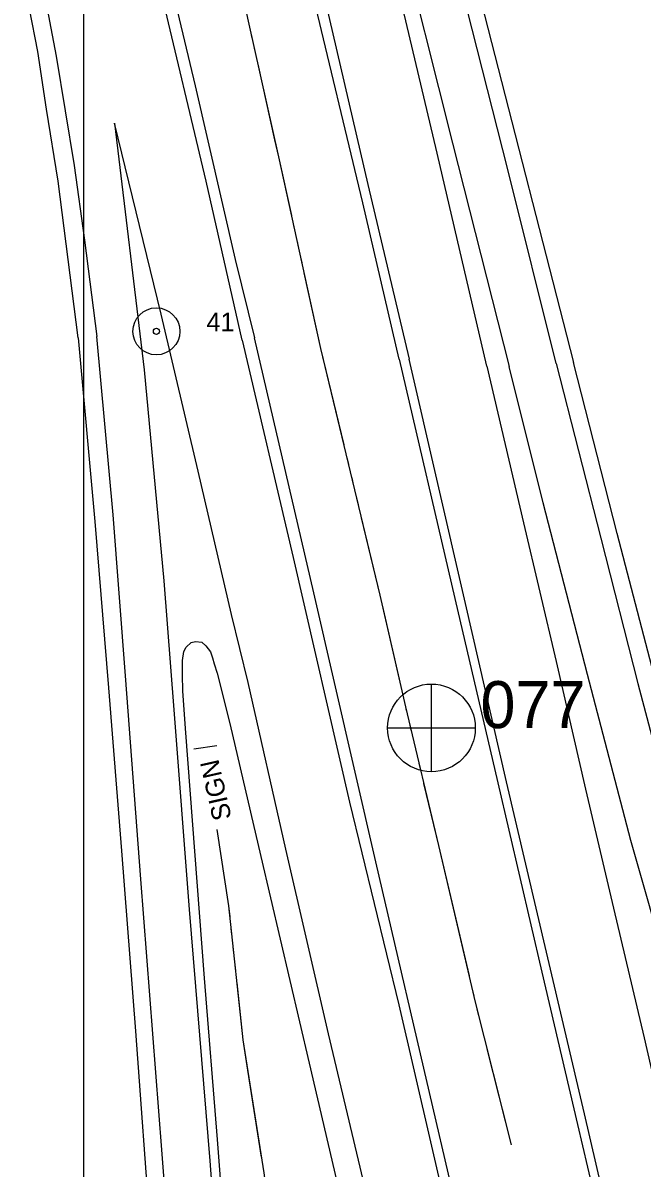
# Model space of a CAD drawing. Extents: x 353423 to 364002, y 127000 to 201942.
# Drawn here: x 360980.5 to 361178.1, y 149047.8 to 149413.6 of the extents above; entities that cross this region are included whole.
import ezdxf

# ---------------------------------------------------------------- set-up
doc = ezdxf.new("R2010")
doc.units = 0
for name, color, linetype in [('E_DTM_SlopeTop', 7, 'Continuous'), ('E_LAND_BrushLine', 7, 'Continuous'), ('E_LAND_TreeLine', 7, 'Continuous'), ('E_RDWY_AsphConc', 7, 'Continuous'), ('E_RDWY_Gravel', 7, 'Continuous'), ('E_STRUCT_WingWall', 7, 'Continuous')]:
    doc.layers.add(name, color=color, linetype=linetype)

msp = doc.modelspace()

# ---------------------------------------------------------------- linework, layer by layer
at = {"layer": 'E_DTM_SlopeTop'}
for points in [[(360929.4, 149699.14), (360943.35, 149632.57), (360954.98, 149578.47), (360968.71, 149514.34), (360981.14, 149455), (360983.2, 149444.5), (360991.15, 149402.91), (360996.84, 149367.98), (361000.2, 149344.14), (361004.13, 149313.36)], [(360963.88, 149699.07), (360981.49, 149624.85), (360994.7, 149567.26), (361008.78, 149507.59), (361023.09, 149445.7), (361035.49, 149393.45), (361048.24, 149337.95)], [(361100.62, 149306.14), (361088.96, 149356.1), (361072.78, 149424.12), (361059.84, 149479.4), (361047.01, 149534.53), (361034.18, 149590.18), (361023.17, 149638.12), (361010.42, 149692.48)], [(360998.16, 149312.99), (360991.75, 149362.97), (360988.08, 149386.02), (360985.22, 149404.4), (360977.28, 149445.41), (360969.75, 149481.73), (360963.09, 149515.08), (360946.94, 149589.55), (360936.91, 149636.62), (360928.25, 149678.15)], [(361050.53, 149312.23), (361038.96, 149362.98), (361024.44, 149424.43), (361011.33, 149480.85), (360997.88, 149538.54), (360984.9, 149594.33), (360967.32, 149670.35)], [(361150.73, 149304.79), (361135.25, 149366.76), (361117.4, 149437.19), (361102.57, 149495.31), (361088.85, 149549.58), (361072.46, 149613.55), (361058.02, 149670.73)], [(361067.71, 149653.92), (361082.27, 149596.33), (361094.37, 149547.32), (361110.36, 149484.74), (361127.79, 149416.04), (361156.27, 149305.09)], [(361022.81, 149652.61), (361041.75, 149570.97), (361054.08, 149518.07), (361076.95, 149420.65), (361090.55, 149361.99), (361103.77, 149306.16)], [(361128.58, 149303.9), (361112.78, 149371.92), (361098.95, 149430.47), (361084.87, 149490.42), (361072.25, 149544.88), (361050.3, 149639.98), (361079.4, 149527.05), (361099.83, 149445.98), (361117.67, 149375.1), (361135.73, 149303.79)], [(361169.08, 148699.63), (361146.25, 148798.92), (361131.76, 148861.08), (361118.37, 148918.1), (361106.55, 148968.9), (361093.15, 149027.02), (361078.07, 149090.65), (361064.42, 149149.7), (361052.38, 149202.87), (361047.04, 149224.64), (361036.41, 149270.41), (361024.68, 149320.5), (361009.76, 149381.58), (361019.18, 149302.77), (361025.47, 149235.4), (361028.73, 149194.12), (361033.58, 149130.43), (361040.14, 149050.1), (361045.3, 148981.92), (361051.8, 148895.72), (361056.52, 148831.81), (361062.85, 148750.65), (361066.69, 148691.47)], [(361048.24, 149337.95), (361054.4, 149312.95)], [(360998.16, 149312.99), (361003.46, 149254.35), (361007.84, 149201.14), (361012.02, 149149.12), (361016.45, 149091.55), (361021.19, 149026.12), (361026.73, 148955.27), (361032.35, 148881.37), (361038.71, 148799.96), (361044.27, 148729.36), (361046.8, 148689.89)], [(361052.36, 148690.33), (361044.62, 148796.28), (361039.59, 148862.55), (361035.09, 148919.73), (361030.55, 148979.09), (361024.85, 149053.63), (361018.16, 149140.04), (361013.27, 149205.02), (361009.36, 149256.48), (361004.13, 149313.36)], [(361195.93, 148701.77), (361170.84, 148811.89), (361157.26, 148869.85), (361144.33, 148925.69), (361126.83, 149001.02), (361112.39, 149062.75), (361093.11, 149145.57), (361073.4, 149231.5), (361054.4, 149312.95)], [(361050.53, 149312.23), (361066.75, 149242.8), (361084.72, 149164.67), (361100.52, 149099.91), (361115.77, 149033.64), (361133.97, 148955.14), (361152.6, 148873.91), (361173.92, 148782.78), (361192.62, 148701.5)], [(361100.62, 149306.14), (361118.41, 149229.74), (361132.11, 149170.84), (361146.16, 149110.35), (361157.56, 149061.68), (361167.11, 149020.79), (361185.31, 148941.15), (361202.25, 148869.19), (361221.06, 148788.73), (361240.25, 148705.3)], [(361243.28, 148705.54), (361218.54, 148813.56), (361205.37, 148870.1), (361185.78, 148953.06), (361171.23, 149015.54), (361159.72, 149065.11), (361147.66, 149116.72), (361134.9, 149171.17), (361121.73, 149228.07), (361103.77, 149306.16)], [(361128.58, 149303.9), (361140.32, 149253.91), (361150.72, 149209.55), (361160.12, 149168.78), (361169.06, 149130.81), (361178.79, 149089.42), (361186.84, 149054.09), (361194.61, 149020.82), (361206.55, 148970), (361218.89, 148917.55), (361228.6, 148875.51), (361241.95, 148818.72), (361253.26, 148769.86), (361267.34, 148707.45)], [(361343.36, 148713.51), (361307.28, 148799.84), (361285.43, 148853.01), (361265.03, 148901.18), (361247.85, 148942.47), (361229.61, 148987.37), (361215.45, 149024.5), (361206.29, 149050.56), (361200.62, 149067.58), (361186.82, 149109.51), (361174.51, 149152.43), (361160.68, 149205.43), (361146.56, 149260.25), (361135.73, 149303.79)], [(361150.73, 149304.79), (361164.96, 149249.04), (361176.8, 149202.62), (361190.37, 149151.04), (361205.04, 149103.05), (361214.5, 149074.27), (361224.45, 149044.1), (361238.38, 149006.14), (361253.14, 148968.71), (361272.17, 148923.13), (361288.06, 148885.29), (361316.75, 148816.22), (361340.85, 148758.34), (361358.92, 148714.75)], [(361364.27, 148715.17), (361327.04, 148805.4), (361306.77, 148853.76), (361283.34, 148910.05), (361265.75, 148952.76), (361248.7, 148995.38), (361233.11, 149035.06), (361218.59, 149076.61), (361207.81, 149110.57), (361197.56, 149146.25), (361183.95, 149197.74), (361170.15, 149250.5), (361156.27, 149305.09)], [(361047.57, 148991.55), (361042.6, 149056.89), (361038.45, 149108.5), (361032.42, 149188.18), (361031.5, 149200.23), (361031.43, 149205.38), (361031.43, 149209.87), (361031.87, 149212.83), (361032.64, 149214.16), (361034.23, 149215.64), (361035.57, 149216.01), (361037.67, 149215.79), (361038.88, 149214.64), (361040.4, 149212.69), (361041.03, 149210.75), (361041.58, 149208.83), (361042.55, 149205.82), (361046.57, 149189.84), (361056.42, 149147.33), (361071.87, 149081.26), (361089.29, 149006.53)]]:
    msp.add_lwpolyline(points, dxfattribs=at)
at = {"layer": 'E_LAND_BrushLine'}
msp.add_line((361042.39, 149182.64), (361035.08, 149181.62), dxfattribs=at)
at = {"layer": 'E_LAND_TreeLine'}
for p, q in [((361000, 149000), (361000, 151500)), ((361000, 147000), (361000, 149500))]:
    msp.add_line(p, q, dxfattribs=at)
at = {"layer": 'E_RDWY_AsphConc'}
for radius in [7.5, 7.5, 0.96, 0.96]:
    msp.add_circle((361023.11, 149315.05), radius, dxfattribs=at)
at = {"layer": 'E_RDWY_Gravel'}
for p, q in [((361110.86, 149202.42), (361110.79, 149174.56)), ((361110.86, 149202.42), (361110.79, 149174.56)), ((361096.95, 149188.39), (361124.85, 149188.37)), ((361096.95, 149188.39), (361124.85, 149188.37))]:
    msp.add_line(p, q, dxfattribs=at)
msp.add_circle((361110.91, 149188.39), 14, dxfattribs=at)
msp.add_circle((361110.91, 149188.39), 14, dxfattribs=at)
at = {"layer": 'E_STRUCT_WingWall'}
for points in [[(361075.64, 149309.55), (361062.19, 149370.74), (361052.47, 149414.16), (361044.95, 149449.12), (361036.02, 149487.99), (361030.86, 149509.33)], [(361053.7, 149408.67), (361053.33, 149410.33)], [(361054.82, 149403.67), (361054.45, 149405.34)], [(361060.97, 149376.2), (361055.56, 149400.34)], [(361066.3, 149352.04), (361062.19, 149370.74), (361060.97, 149376.2)], [(361067.4, 149347.04), (361067.03, 149348.71)], [(361068.5, 149342.04), (361068.13, 149343.71)], [(361069.6, 149337.04), (361069.23, 149338.71)], [(361075.64, 149309.55), (361070.33, 149333.71)], [(361136.44, 149055.26), (361124.98, 149100.83), (361113.28, 149150.79), (361102.7, 149195.08), (361094.51, 149230.83), (361075.64, 149309.55)], [(361083.01, 149278.82), (361075.64, 149309.55)], [(361084.53, 149272.47), (361084.02, 149274.58)], [(361086.06, 149266.11), (361085.55, 149268.23)], [(361087.58, 149259.75), (361087.07, 149261.87)], [(361095.9, 149224.78), (361094.51, 149230.83), (361088.6, 149255.52)], [(361102.96, 149193.99), (361102.7, 149195.08), (361095.9, 149224.78)], [(361104.48, 149187.63), (361103.97, 149189.75)], [(361106, 149181.27), (361105.49, 149183.39)], [(361107.52, 149174.91), (361107.01, 149177.03)], [(361115.82, 149139.93), (361113.28, 149150.79), (361108.53, 149170.67)], [(361094.32, 148693.93), (361092.17, 148727.78), (361087.7, 148776.3), (361082.56, 148821.23), (361078.42, 148860.73), (361074.41, 148893.71), (361069.92, 148942.8), (361063.73, 148998.8), (361057.48, 149046.23), (361050.8, 149088.73), (361046.26, 149131.52), (361042.53, 149155.94)], [(361046.62, 149128.14), (361046.26, 149131.52), (361042.53, 149155.94)], [(361123.03, 149109.17), (361115.82, 149139.93)], [(361047.23, 149122.36), (361047.03, 149124.28)], [(361047.85, 149116.57), (361047.64, 149118.5)], [(361048.46, 149110.79), (361048.26, 149112.72)], [(361052.32, 149079.05), (361050.8, 149088.73), (361048.87, 149106.94)], [(361124.52, 149102.81), (361124.02, 149104.93)], [(361126.08, 149096.46), (361125.55, 149098.57)], [(361127.67, 149090.12), (361127.14, 149092.23)], [(361136.44, 149055.26), (361128.74, 149085.89)], [(361056.69, 149051.29), (361052.32, 149079.05)]]:
    msp.add_lwpolyline(points, dxfattribs=at)

# ---------------------------------------------------------------- texts
at = {"layer": 'E_LAND_BrushLine'}
msp.add_text('SIGN', height=6, rotation=102.7541, dxfattribs=at).set_placement((361047.16, 149159.59))
at = {"layer": 'E_RDWY_AsphConc'}
msp.add_text('41', height=6, dxfattribs=at).set_placement((361039.11, 149315.05))
msp.add_text('41', height=6, dxfattribs=at).set_placement((361039.11, 149315.05))
at = {"layer": 'E_RDWY_Gravel'}
msp.add_text('077', height=15, dxfattribs=at).set_placement((361126.56, 149188.32))
msp.add_text('077', height=15, dxfattribs=at).set_placement((361126.56, 149188.32))

doc.saveas('drawing.dxf')
